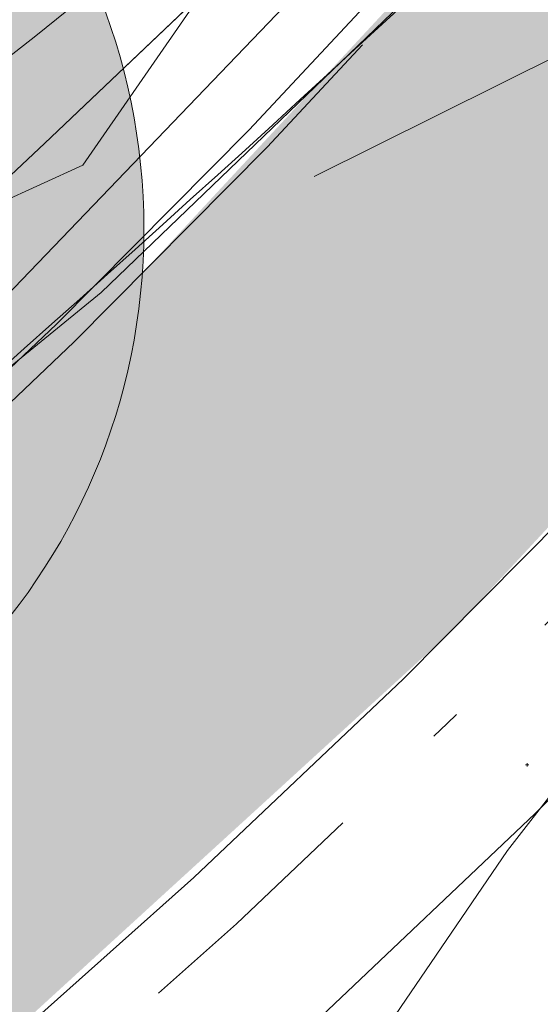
# Model space of a CAD drawing. Header units: metres. Extents: x 163628 to 167855, y 402678 to 405435.
# Tile 615 of 1056: x 165674.28 to 165675.94, y 404056.68 to 404059.81. Entities that reach past the tile are written whole.
import ezdxf

# ---------------------------------------------------------------- set-up
doc = ezdxf.new("R2010")
doc.units = ezdxf.units.M
for name, pattern in [('X-CA190022.004-UO-DWM_Snelfietsroute$0$VH-GELEIDEBAND_50X200', [8, 4, -2, 0, -2]), ('X-CA190022.004-UO-DWM_Snelfietsroute$0$VH-OPSLUITBAND_80X200', [14, 8, -2, 2, -2]), ('X-CA190022.004-UO-WHM_Riolering gemeente_NLCS_v0.2$0$RI-GWA', [18.45, 6, -1.8, 1.75, -1.8, 1.75, -1.8, 1.75, -1.8])]:
    doc.linetypes.add(name, pattern=pattern)
doc.layers.get('0').update_dxf_attribs({"lineweight": 25})
for name, color, linetype, lineweight in [('X-CA190022.004-UO-BGT_Ondergrond$0$GE_314_WGDRijbaanLokaleweg_Vlak_GEM', 253, 'Continuous', 9), ('X-CA190022.004-UO-BGT_Ondergrond$0$GE_367_OWGBerm_groenvoorziening_grasenk_GEM', 253, 'Continuous', 9), ('X-CA190022.004-UO-DTM inmeting$0$B-WE-OG-HOOGTEPUNT-S', 246, 'Continuous', 0), ('X-CA190022.004-UO-DTM inmeting$0$B-WE-VH-VERHARDING_ASFALT-G', 246, 'Continuous', 0), ('X-CA190022.004-UO-DWM_Snelfietsroute$0$N-WE-VH-KANTOPSLUITING_ACHTERKANTBAND-G', 125, 'Continuous', 25), ('X-CA190022.004-UO-DWM_Snelfietsroute$0$N-WE-VH-KANTOPSLUITING_GELEIDEBAND_50X200-G', 125, 'X-CA190022.004-UO-DWM_Snelfietsroute$0$VH-GELEIDEBAND_50X200', 25), ('X-CA190022.004-UO-DWM_Snelfietsroute$0$N-WE-VH-KANTOPSLUITING_OPSLUITBAND_80X200-G', 125, 'X-CA190022.004-UO-DWM_Snelfietsroute$0$VH-OPSLUITBAND_80X200', 25), ('X-CA190022.004-UO-DWM_Snelfietsroute$0$N-WE-VH-VERHARDING-G', 125, 'Continuous', 25), ('X-CA190022.004-UO-KAD_Percelen$0$B-WE-KG-GRENS_PERCEEL-GV', 150, 'Continuous', 9), ('X-CA190022.004-UO-WHM_Riolering gemeente_NLCS_v0.2$0$B-WE-RI-GWA_TRANSPORTLEIDING-G', 214, 'X-CA190022.004-UO-WHM_Riolering gemeente_NLCS_v0.2$0$RI-GWA', 15)]:
    doc.layers.add(name, color=color, linetype=linetype, lineweight=lineweight)
doc.layers.add('X-CA190022.004-UO-DTM inmeting$0$X-XX-AL-MEETPUNT-S', color=246, linetype='Continuous', lineweight=0, plot=False)
doc.layers.add('X-CA190022.004-UO-DWM_Beplanting$0$B-WE-GR-BOOM-S AFKOMSTIG UIT DTM_v0.4', color=252, linetype='Continuous')
for name, color, linetype, lineweight, transparency in [('X-CA190022.004-UO-KL_Wenstracé_v0.3$0$N-WE-KL-TRACE_WENSTRACE-G 1.5m', 24, 'Continuous', 35, 0.6), ('X-CA190022.004-UO-KLIC$0$B-OI-KL-DATA_KPN_0000546663_VECT_19O042616-G', 42, 'X-CA190022.004-UO-KLIC$0$1-200 TELEFONIE-KPN', 0, 0.25), ('X-CA190022.004-UO-KLIC$0$B-OI-KL-WATER_BW_0000551269_VECT_19O042616-G', 42, 'X-CA190022.004-UO-KLIC$0$1-200 WATERLEIDING', 0, 0.25), ('X-CA190022.004-UO-KLIC$0$B-WE-KL-ET_LS-G', 42, 'X-CA190022.004-UO-KLIC$0$1-200 LAAGSPANNING', 0, 0.25), ('X-CA190022.004-UO-KLIC$0$B-WE-KL-ET_LS_KABELBED-G', 42, 'X-CA190022.004-UO-KLIC$0$1-200 LAAGSPANNING', 0, 0.25), ('X-CA190022.004-UO-KLIC$0$B-WE-KL-ET_MS-G', 42, 'X-CA190022.004-UO-KLIC$0$1-200 MIDDENSPANNING', 0, 0.25)]:
    doc.layers.add(name, color=color, linetype=linetype, lineweight=lineweight, transparency=transparency)
doc.styles.add('X-CA190022.004-UO-KLIC$0$NLCS-ISO', font='NLCS-ISO.ttf')
doc.linetypes.add('X-CA190022.004-UO-KLIC$0$1-200 LAAGSPANNING', pattern='A,1.5,-0.6,["LS",X-CA190022.004-UO-KLIC$0$NLCS-ISO,S=0.24,R=0,X=-0.45,Y=-0.12],-0.05', length=2.15)
doc.linetypes.add('X-CA190022.004-UO-KLIC$0$1-200 MIDDENSPANNING', pattern='A,1.5,-0.6,["MS",X-CA190022.004-UO-KLIC$0$NLCS-ISO,S=0.24,R=0,X=-0.5,Y=-0.12],-0.05', length=2.15)
doc.linetypes.add('X-CA190022.004-UO-KLIC$0$1-200 TELEFONIE-KPN', pattern='A,1.5,-0.6,["KPN",X-CA190022.004-UO-KLIC$0$NLCS-ISO,S=0.24,R=0,X=-0.5,Y=-0.12],-0.3', length=2.4)
doc.linetypes.add('X-CA190022.004-UO-KLIC$0$1-200 WATERLEIDING', pattern='A,1.5,-0.6,["WATER",X-CA190022.004-UO-KLIC$0$NLCS-ISO,S=0.24,R=0,X=-0.5,Y=-0.12],-0.65', length=2.75)

# ---------------------------------------------------------------- blocks, each defined once
blk = doc.blocks.new('X-CA190022.004-UO-DTM inmeting$0$punt')
at = {"color": 0, "lineweight": -2}
blk.add_line((0, 0), (0, 0), dxfattribs=at)
blk = doc.blocks.new('X-CA190022.004-UO-DTM inmeting$0$SOG-HOOGTEPUNT-SO')
for p, q in [((-0.5, 0), (0.5, 0)), ((0, 0.5), (0, -0.5))]:
    blk.add_line(p, q)
blk = doc.blocks.new('X-CA190022.004-UO-DWM_Beplanting$0$SGR-BOOM_01-SO')
at = {"color": 0, "linetype": 'ByBlock', "lineweight": 18}
blk.add_circle((0, 0), 2, dxfattribs=at)
blk = doc.blocks.new('X-CA190022.004-UO-DWM_Beplanting$0$IMGEOBoom')
at = {"transparency": 33554457}
h = blk.add_hatch(color=256, dxfattribs=at)
h.dxf.hatch_style = 1
edge = h.paths.add_edge_path()
edge.add_arc((0, 0), 100, 0, 360)
edge = h.paths.add_edge_path(flags=17)
edge.add_arc((0, 0), 12.5, 0, 360)
at = {"xscale": 50, "yscale": 50, "zscale": 50}
blk.add_blockref('X-CA190022.004-UO-DWM_Beplanting$0$SGR-BOOM_01-SO', (0, 0), dxfattribs=at)

msp = doc.modelspace()

# ---------------------------------------------------------------- linework, layer by layer
at = {"layer": 'X-CA190022.004-UO-BGT_Ondergrond$0$GE_314_WGDRijbaanLokaleweg_Vlak_GEM', "extrusion": (0, 0, -1)}
msp.add_arc((-165627.9204, 404108.7246), 72.11, 211.384689, 240.300856, dxfattribs=at)
at = {"layer": 'X-CA190022.004-UO-BGT_Ondergrond$0$GE_314_WGDRijbaanLokaleweg_Vlak_GEM'}
msp.add_arc((165623.999, 404115.4495), 75.7797, 311.045111, 322.497387, dxfattribs=at)
at = {"layer": 'X-CA190022.004-UO-BGT_Ondergrond$0$GE_367_OWGBerm_groenvoorziening_grasenk_GEM'}
msp.add_arc((165627.9204, 404108.7246), 72.11, 299.699144, 328.615311, dxfattribs=at)
at = {"layer": 'X-CA190022.004-UO-BGT_Ondergrond$0$GE_367_OWGBerm_groenvoorziening_grasenk_GEM', "extrusion": (0, 0, -1)}
msp.add_arc((-165623.999, 404115.4495), 75.7797, 217.502613, 228.954889, dxfattribs=at)
at = {"layer": 'X-CA190022.004-UO-DTM inmeting$0$B-WE-VH-VERHARDING_ASFALT-G'}
msp.add_polyline3d([(165692.467, 404081.283, 9.011), (165690.492, 404078.619, 9.015), (165688.163, 404075.127, 9.011), (165687.418, 404074.012, 9.009), (165685.769, 404072.007, 9.052), (165683.108, 404068.492, 9.046), (165680.191, 404064.848, 9.068), (165677.184, 404061.487, 9.092), (165674.539, 404058.944, 9.177), (165671.821, 404056.725, 9.214), (165668.888, 404054.742, 9.216), (165664.997, 404052.397, 9.208), (165664.184, 404051.983, 9.201), (165661.309, 404050.306, 9.188), (165657.372, 404048.088, 9.161), (165655.189, 404046.873, 9.152), (165655.094, 404046.534, 9.163), (165651.321, 404044.732, 9.168), (165648.297, 404043.223, 9.172), (165643.616, 404040.892, 9.203)], dxfattribs=at)
at = {"layer": 'X-CA190022.004-UO-DWM_Snelfietsroute$0$N-WE-VH-KANTOPSLUITING_ACHTERKANTBAND-G', "ltscale": 0.2, "flags": 128}
for points in [[(165597.2726, 404017.9776), (165601.5267, 404020.047), (165667.6688, 404052.2005), (165668.0447, 404052.3865), (165668.8606, 404052.8133), (165669.6623, 404053.2645), (165670.4498, 404053.7402), (165671.2222, 404054.2399), (165671.9789, 404054.7632), (165672.7191, 404055.3094), (165673.4427, 404055.8786), (165673.8469, 404056.2127), (165674.1467, 404056.4684), (165674.8341, 404057.0811), (165675.5017, 404057.7141), (165676.1494, 404058.3673), (165676.7768, 404059.0402), (165677.3832, 404059.732), (165677.968, 404060.4422), (165678.531, 404061.1705), (165678.8565, 404061.6135), (165690.783, 404078.1663)], [(165683.6085, 404070.9117), (165677.5788, 404062.5431), (165677.2692, 404062.1215), (165676.7328, 404061.4278), (165676.1789, 404060.7552), (165675.6046, 404060.0999), (165675.0104, 404059.4626), (165674.3969, 404058.8439), (165673.7646, 404058.2443), (165673.1083, 404057.6593), (165672.831, 404057.4228), (165672.4508, 404057.1086), (165671.7613, 404056.5663), (165671.0602, 404056.0489), (165670.3435, 404055.5533), (165669.6119, 404055.08), (165668.8661, 404054.6295), (165668.1068, 404054.2021), (165667.3281, 404053.7948), (165666.973, 404053.6191), (165663.6125, 404051.9854), (165661.0825, 404053.239)]]:
    msp.add_lwpolyline(points, dxfattribs=at)
at = {"layer": 'X-CA190022.004-UO-DWM_Snelfietsroute$0$N-WE-VH-KANTOPSLUITING_GELEIDEBAND_50X200-G', "ltscale": 0.2, "flags": 128}
msp.add_lwpolyline([(165597.3599, 404017.7977), (165601.6142, 404019.8672), (165667.7568, 404052.0209), (165668.1354, 404052.2083), (165668.9561, 404052.6375), (165669.7631, 404053.0918), (165670.5558, 404053.5706), (165671.3334, 404054.0737), (165672.0951, 404054.6004), (165672.8403, 404055.1503), (165673.5682, 404055.7229), (165673.9755, 404056.0595), (165674.2782, 404056.3176), (165674.9695, 404056.9339), (165675.6415, 404057.5711), (165676.2936, 404058.2287), (165676.9252, 404058.9061), (165677.5356, 404059.6025), (165678.1243, 404060.3175), (165678.6908, 404061.0501), (165679.0182, 404061.4959), (165690.9453, 404078.0494)], dxfattribs=at)
at = {"layer": 'X-CA190022.004-UO-DWM_Snelfietsroute$0$N-WE-VH-KANTOPSLUITING_OPSLUITBAND_80X200-G', "ltscale": 0.2, "flags": 128}
msp.add_lwpolyline([(165686.892, 404077.209), (165687.5552, 404077.1077), (165683.3145, 404071.2221), (165683.7202, 404070.9299), (165677.6435, 404062.496), (165677.3331, 404062.0734), (165676.7954, 404061.3779), (165676.2399, 404060.7034), (165675.664, 404060.0463), (165675.0681, 404059.4072), (165674.4528, 404058.7867), (165673.8187, 404058.1855), (165673.1609, 404057.599), (165672.8824, 404057.3616), (165672.501, 404057.0464), (165671.8098, 404056.5027), (165671.1067, 404055.9838), (165670.388, 404055.4868), (165669.6544, 404055.0122), (165668.9064, 404054.5604), (165668.145, 404054.1318), (165667.3644, 404053.7235), (165667.0082, 404053.5472), (165663.6122, 404051.8963), (165661.047, 404053.1673)], dxfattribs=at)
at = {"layer": 'X-CA190022.004-UO-DWM_Snelfietsroute$0$N-WE-VH-VERHARDING-G', "lineweight": 35, "flags": 128}
msp.add_lwpolyline([(165601.7891, 404019.5074), (165667.9317, 404051.6612), (165668.3153, 404051.851), (165669.1469, 404052.2859), (165669.9647, 404052.7462), (165670.7679, 404053.2315), (165671.5558, 404053.7412), (165672.3277, 404054.2749), (165673.0827, 404054.8322), (165673.8203, 404055.4124), (165674.233, 404055.7535), (165674.5397, 404056.015), (165675.2402, 404056.6394), (165675.9212, 404057.2851), (165676.5819, 404057.9515), (165677.2219, 404058.6378), (165677.8404, 404059.3435), (165678.437, 404060.068), (165679.011, 404060.8104), (165679.3427, 404061.262), (165691.2873, 404077.8398)], dxfattribs=at)
at = {"layer": 'X-CA190022.004-UO-KAD_Percelen$0$B-WE-KG-GRENS_PERCEEL-GV', "flags": 128}
msp.add_lwpolyline([(165816.43, 404126.37), (165784.658, 404112.989), (165755.734, 404100.808), (165751.56, 404099.05), (165737.97, 404093.3), (165736.06, 404093.5), (165713.66, 404097), (165702.01, 404098.82), (165690.38, 404082.32), (165674.48, 404059.35), (165670.46, 404057.52), (165663.93, 404054.55), (165655.8, 404050.85), (165652.73, 404049.83), (165641.99, 404044.65), (165623.44, 404035.76)], dxfattribs=at)
msp.add_lwpolyline([(165690.38, 404082.32), (165674.91, 404093.63), (165667.64, 404098.95), (165667.976, 404099.472), (165665.788, 404100.713), (165660.103, 404103.938), (165653.44, 404091.26), (165661.73, 404073.54), (165664.14, 404068.15), (165664.04, 404068.11), (165664.56, 404066.96), (165665.39, 404067.33), (165665.79, 404066.43), (165666.36, 404066.69), (165669.47, 404059.75), (165670.46, 404057.52), (165674.48, 404059.35)], close=True, dxfattribs=at)
at = {"layer": 'X-CA190022.004-UO-KL_Wenstracé_v0.3$0$N-WE-KL-TRACE_WENSTRACE-G 1.5m', "lineweight": 18, "ltscale": 0.2, "const_width": 1.5}
msp.add_lwpolyline([(165576.1178, 404009.7862, 0.039739), (165596.166, 404018.2749), (165667.3415, 404052.8753, 0.124118), (165678.2474, 404062.0512), (165690.192, 404078.629, -0.152208), (165708.4365, 404092.3363, -0.152208)], format="xyb", dxfattribs=at)
at = {"layer": 'X-CA190022.004-UO-KLIC$0$B-OI-KL-DATA_KPN_0000546663_VECT_19O042616-G', "flags": 128}
msp.add_lwpolyline([(165703.5, 404097.5), (165696.1667, 404088.1667), (165685.5, 404071.8333), (165681.5, 404066.5), (165673.5, 404058.1667), (165672.5, 404057.5), (165666.5, 404053.1667), (165665.1667, 404052.5), (165609.5, 404024.8333), (165553.5, 403998.1667), (165544.1667, 403994.5), (165539.5, 403992.1667), (165525.8333, 403979.1667), (165525.8333, 403978.5), (165532.1667, 403975.8333)], dxfattribs=at)
at = {"layer": 'X-CA190022.004-UO-KLIC$0$B-OI-KL-WATER_BW_0000551269_VECT_19O042616-G', "flags": 128}
msp.add_lwpolyline([(165679.8333, 404063.5), (165678.1667, 404060.1667), (165675.8333, 404057.1667), (165670.8333, 404049.8333), (165669.8333, 404048.8333), (165667.5, 404048.1667)], dxfattribs=at)
at = {"layer": 'X-CA190022.004-UO-KLIC$0$B-WE-KL-ET_LS-G'}
for points in [[(165665.172, 404053.83), (165670.881, 404056.894), (165672.103, 404057.458), (165672.317, 404057.632), (165673.309, 404058.468), (165673.676, 404058.791), (165674.025, 404059.108), (165674.214, 404059.284), (165674.358, 404059.419), (165675.363, 404060.374), (165675.885, 404060.866), (165677.803, 404062.735), (165678.24, 404063.179), (165678.661, 404063.612), (165679.064, 404064.037), (165681.035, 404066.394), (165682.17, 404067.752), (165683.17, 404069.13), (165684.044, 404070.328), (165685.755, 404072.306), (165694.425, 404084.658), (165700.472, 404093.355)], [(165678.24, 404063.179), (165677.803, 404062.735), (165675.885, 404060.866), (165675.363, 404060.374), (165674.358, 404059.419), (165674.214, 404059.284), (165674.025, 404059.108), (165673.676, 404058.791), (165673.309, 404058.468), (165672.317, 404057.632), (165672.103, 404057.458), (165671.89, 404057.286), (165671.446, 404056.934)], [(165678.24, 404063.179), (165677.803, 404062.735), (165675.885, 404060.866), (165675.363, 404060.374), (165674.358, 404059.419), (165674.214, 404059.284), (165674.025, 404059.108), (165673.676, 404058.791), (165673.309, 404058.468), (165672.317, 404057.632), (165672.103, 404057.458), (165671.89, 404057.286), (165671.446, 404056.934)]]:
    msp.add_lwpolyline(points, dxfattribs=at)
at = {"layer": 'X-CA190022.004-UO-KLIC$0$B-WE-KL-ET_LS_KABELBED-G'}
msp.add_lwpolyline([(165681.035, 404066.394), (165679.064, 404064.037), (165678.661, 404063.612), (165678.24, 404063.179), (165677.803, 404062.735), (165675.885, 404060.866), (165675.363, 404060.374), (165674.358, 404059.419), (165674.214, 404059.284), (165674.025, 404059.108), (165673.676, 404058.791), (165673.309, 404058.468), (165672.317, 404057.632), (165672.103, 404057.458)], dxfattribs=at)
at = {"layer": 'X-CA190022.004-UO-KLIC$0$B-WE-KL-ET_MS-G', "linetype": 'X-CA190022.004-UO-KLIC$0$1-200 MIDDENSPANNING'}
msp.add_lwpolyline([(165679.785, 404064.601), (165676.334, 404061.409), (165675.356, 404060.59), (165674.331, 404059.762), (165673.259, 404058.924), (165672.139, 404058.076), (165670.972, 404057.217), (165669.758, 404056.349), (165668.496, 404055.471), (165667.187, 404054.582), (165666.969, 404054.436), (165666.545, 404054.152), (165665.351, 404053.379), (165664.98, 404053.147), (165664.623, 404052.928), (165664.279, 404052.722), (165663.037, 404052.026), (165662.761, 404051.885), (165662.491, 404051.746), (165658.095, 404049.492), (165656.49, 404048.669)], dxfattribs=at)
at = {"layer": 'X-CA190022.004-UO-WHM_Riolering gemeente_NLCS_v0.2$0$B-WE-RI-GWA_TRANSPORTLEIDING-G'}
msp.add_line((165686.944, 404065.152), (165627.104, 404035.36), dxfattribs=at)

# ---------------------------------------------------------------- block references
at = {"layer": 'X-CA190022.004-UO-DTM inmeting$0$B-WE-OG-HOOGTEPUNT-S', "linetype": 'ByBlock', "lineweight": -2, "xscale": 0.01, "yscale": 0.01, "zscale": 0.01}
msp.add_blockref('X-CA190022.004-UO-DTM inmeting$0$SOG-HOOGTEPUNT-SO', (165675.896, 404057.44, 9.215), dxfattribs=at)
at = {"layer": 'X-CA190022.004-UO-DTM inmeting$0$X-XX-AL-MEETPUNT-S', "linetype": 'ByBlock', "lineweight": -2}
msp.add_blockref('X-CA190022.004-UO-DTM inmeting$0$punt', (165674.539, 404058.944, 9.177), dxfattribs=at)
at = {"layer": 'X-CA190022.004-UO-DWM_Beplanting$0$B-WE-GR-BOOM-S AFKOMSTIG UIT DTM_v0.4', "linetype": 'ByBlock', "lineweight": -2, "xscale": 0.02, "yscale": 0.02, "zscale": 0.02}
msp.add_blockref('X-CA190022.004-UO-DWM_Beplanting$0$IMGEOBoom', (165672.675, 404059.147, 9.25), dxfattribs=at)

doc.saveas('drawing.dxf')
